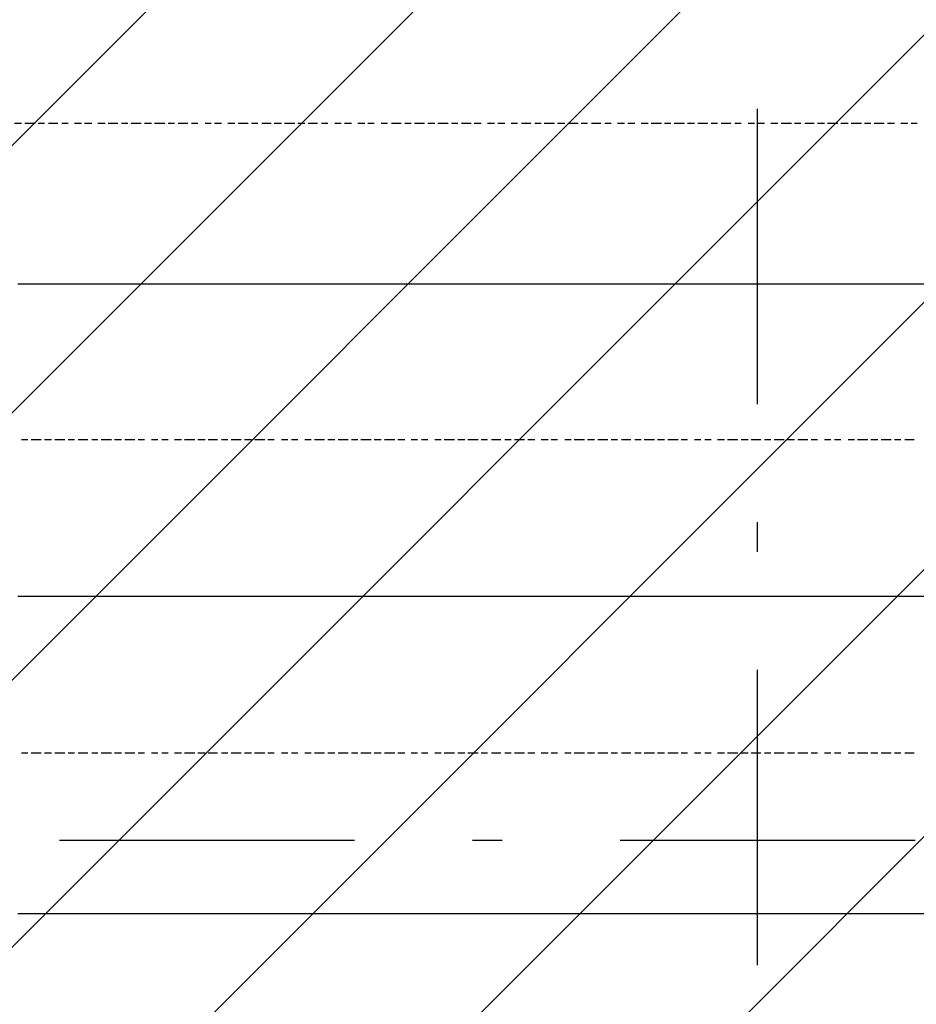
# Model space of a CAD drawing. Extents: x 997 to 109698, y 921 to 94021.
# Tile 621 of 656: x 30048 to 31187, y 47521 to 48772. Entities that reach past the tile are written whole.
import ezdxf

# ---------------------------------------------------------------- set-up
doc = ezdxf.new("R2010")
doc.units = 0
doc.header["$MEASUREMENT"] = 0
doc.layers.add('12', color=7, linetype='CONTINUOUS')
doc.layers.add('28', color=7, linetype='CONTINUOUS')

msp = doc.modelspace()

# ---------------------------------------------------------------- linework, layer by layer
at = {"layer": '12', "color": 1}
for p, q in [((30041.630503, 48640.563401), (30050.630503, 48640.563401)), ((30054.630503, 48640.563401), (30067.630503, 48640.563401)), ((30071.630503, 48640.563401), (30079.630503, 48640.563401)), ((30084.630503, 48640.563401), (30096.630503, 48640.563401)), ((30101.630503, 48640.563401), (30109.630503, 48640.563401)), ((30117.630503, 48640.563401), (30126.630503, 48640.563401)), ((30130.630503, 48640.563401), (30139.630503, 48640.563401)), ((30147.630503, 48640.563401), (30156.630503, 48640.563401)), ((30160.630503, 48640.563401), (30172.630503, 48640.563401)), ((30177.630503, 48640.563401), (30185.630503, 48640.563401)), ((30189.630503, 48640.563401), (30202.630503, 48640.563401)), ((30206.630503, 48640.563401), (30215.630503, 48640.563401)), ((30219.630503, 48640.563401), (30232.630503, 48640.563401)), ((30236.630503, 48640.563401), (30244.630503, 48640.563401)), ((30249.630503, 48640.563401), (30261.630503, 48640.563401)), ((30266.630503, 48640.563401), (30274.630503, 48640.563401)), ((30283.630503, 48640.563401), (30291.630503, 48640.563401)), ((30295.630503, 48640.563401), (30304.630503, 48640.563401)), ((30312.630503, 48640.563401), (30321.630503, 48640.563401)), ((30325.630503, 48640.563401), (30338.630503, 48640.563401)), ((30342.630503, 48640.563401), (30350.630503, 48640.563401)), ((30355.630503, 48640.563401), (30367.630503, 48640.563401)), ((30371.630503, 48640.563401), (30380.630503, 48640.563401)), ((30384.630503, 48640.563401), (30397.630503, 48640.563401)), ((30401.630503, 48640.563401), (30410.630503, 48640.563401)), ((30414.630503, 48640.563401), (30426.630503, 48640.563401)), ((30431.630503, 48640.563401), (30439.630503, 48640.563401)), ((30448.630503, 48640.563401), (30456.630503, 48640.563401)), ((30460.630503, 48640.563401), (30469.630503, 48640.563401)), ((30477.630503, 48640.563401), (30486.630503, 48640.563401)), ((30490.630503, 48640.563401), (30498.630503, 48640.563401)), ((30507.630503, 48640.563401), (30515.630503, 48640.563401)), ((30520.630503, 48640.563401), (30532.630503, 48640.563401)), ((30537.630503, 48640.563401), (30545.630503, 48640.563401)), ((30549.630503, 48640.563401), (30562.630503, 48640.563401)), ((30566.630503, 48640.563401), (30575.630503, 48640.563401)), ((30579.630503, 48640.563401), (30592.630503, 48640.563401)), ((30596.630503, 48640.563401), (30604.630503, 48640.563401)), ((30609.630503, 48640.563401), (30621.630503, 48640.563401)), ((30625.630503, 48640.563401), (30634.630503, 48640.563401)), ((30642.630503, 48640.563401), (30651.630503, 48640.563401)), ((30655.630503, 48640.563401), (30664.630503, 48640.563401)), ((30672.630503, 48640.563401), (30680.630503, 48640.563401)), ((30685.630503, 48640.563401), (30697.630503, 48640.563401)), ((30702.630503, 48640.563401), (30710.630503, 48640.563401)), ((30714.630503, 48640.563401), (30727.630503, 48640.563401)), ((30731.630503, 48640.563401), (30740.630503, 48640.563401)), ((30744.630503, 48640.563401), (30757.630503, 48640.563401)), ((30761.630503, 48640.563401), (30769.630503, 48640.563401)), ((30774.630503, 48640.563401), (30786.630503, 48640.563401)), ((30791.630503, 48640.563401), (30799.630503, 48640.563401)), ((30807.630503, 48640.563401), (30816.630503, 48640.563401)), ((30820.630503, 48640.563401), (30829.630503, 48640.563401)), ((30837.630503, 48640.563401), (30846.630503, 48640.563401)), ((30850.630503, 48640.563401), (30863.630503, 48640.563401)), ((30867.630503, 48640.563401), (30875.630503, 48640.563401)), ((30879.630503, 48640.563401), (30892.630503, 48640.563401)), ((30896.630503, 48640.563401), (30905.630503, 48640.563401)), ((30909.630503, 48640.563401), (30922.630503, 48640.563401)), ((30926.630503, 48640.563401), (30934.630503, 48640.563401)), ((30939.630503, 48640.563401), (30951.630503, 48640.563401)), ((30956.630503, 48640.563401), (30964.630503, 48640.563401)), ((30973.630503, 48640.563401), (30981.630503, 48640.563401)), ((30985.630503, 48640.563401), (30994.630503, 48640.563401)), ((31002.630503, 48640.563401), (31011.630503, 48640.563401)), ((31015.630503, 48640.563401), (31028.630503, 48640.563401)), ((31032.630503, 48640.563401), (31040.630503, 48640.563401)), ((31045.630503, 48640.563401), (31057.630503, 48640.563401)), ((31061.630503, 48640.563401), (31070.630503, 48640.563401)), ((31074.630503, 48640.563401), (31087.630503, 48640.563401)), ((31091.630503, 48640.563401), (31100.630503, 48640.563401)), ((31104.630503, 48640.563401), (31117.630503, 48640.563401)), ((31121.630503, 48640.563401), (31129.630503, 48640.563401)), ((31133.630503, 48640.563401), (31146.630503, 48640.563401)), ((31150.630503, 48640.563401), (31159.630503, 48640.563401)), ((31167.630503, 48640.563401), (31176.630503, 48640.563401)), ((31180.630503, 48640.563401), (31188.630503, 48640.563401)), ((30050.630503, 48238.563401), (30058.630503, 48238.563401)), ((30062.630503, 48238.563401), (30075.630503, 48238.563401)), ((30079.630503, 48238.563401), (30088.630503, 48238.563401)), ((30092.630503, 48238.563401), (30105.630503, 48238.563401)), ((30109.630503, 48238.563401), (30117.630503, 48238.563401)), ((30122.630503, 48238.563401), (30134.630503, 48238.563401)), ((30139.630503, 48238.563401), (30147.630503, 48238.563401)), ((30151.630503, 48238.563401), (30164.630503, 48238.563401)), ((30168.630503, 48238.563401), (30177.630503, 48238.563401)), ((30181.630503, 48238.563401), (30194.630503, 48238.563401)), ((30198.630503, 48238.563401), (30206.630503, 48238.563401)), ((30215.630503, 48238.563401), (30223.630503, 48238.563401)), ((30228.630503, 48238.563401), (30236.630503, 48238.563401)), ((30244.630503, 48238.563401), (30253.630503, 48238.563401)), ((30257.630503, 48238.563401), (30270.630503, 48238.563401)), ((30274.630503, 48238.563401), (30283.630503, 48238.563401)), ((30287.630503, 48238.563401), (30299.630503, 48238.563401)), ((30304.630503, 48238.563401), (30312.630503, 48238.563401)), ((30316.630503, 48238.563401), (30329.630503, 48238.563401)), ((30333.630503, 48238.563401), (30342.630503, 48238.563401)), ((30346.630503, 48238.563401), (30359.630503, 48238.563401)), ((30363.630503, 48238.563401), (30371.630503, 48238.563401)), ((30380.630503, 48238.563401), (30388.630503, 48238.563401)), ((30393.630503, 48238.563401), (30401.630503, 48238.563401)), ((30410.630503, 48238.563401), (30418.630503, 48238.563401)), ((30422.630503, 48238.563401), (30435.630503, 48238.563401)), ((30439.630503, 48238.563401), (30448.630503, 48238.563401)), ((30452.630503, 48238.563401), (30465.630503, 48238.563401)), ((30469.630503, 48238.563401), (30477.630503, 48238.563401)), ((30481.630503, 48238.563401), (30494.630503, 48238.563401)), ((30498.630503, 48238.563401), (30507.630503, 48238.563401)), ((30511.630503, 48238.563401), (30524.630503, 48238.563401)), ((30528.630503, 48238.563401), (30537.630503, 48238.563401)), ((30545.630503, 48238.563401), (30553.630503, 48238.563401)), ((30558.630503, 48238.563401), (30566.630503, 48238.563401)), ((30575.630503, 48238.563401), (30583.630503, 48238.563401)), ((30587.630503, 48238.563401), (30600.630503, 48238.563401)), ((30604.630503, 48238.563401), (30613.630503, 48238.563401)), ((30617.630503, 48238.563401), (30630.630503, 48238.563401)), ((30634.630503, 48238.563401), (30642.630503, 48238.563401)), ((30647.630503, 48238.563401), (30659.630503, 48238.563401)), ((30664.630503, 48238.563401), (30672.630503, 48238.563401)), ((30676.630503, 48238.563401), (30689.630503, 48238.563401)), ((30693.630503, 48238.563401), (30702.630503, 48238.563401)), ((30710.630503, 48238.563401), (30719.630503, 48238.563401)), ((30723.630503, 48238.563401), (30731.630503, 48238.563401)), ((30740.630503, 48238.563401), (30748.630503, 48238.563401)), ((30752.630503, 48238.563401), (30765.630503, 48238.563401)), ((30769.630503, 48238.563401), (30778.630503, 48238.563401)), ((30782.630503, 48238.563401), (30795.630503, 48238.563401)), ((30799.630503, 48238.563401), (30807.630503, 48238.563401)), ((30812.630503, 48238.563401), (30824.630503, 48238.563401)), ((30829.630503, 48238.563401), (30837.630503, 48238.563401)), ((30841.630503, 48238.563401), (30854.630503, 48238.563401)), ((30858.630503, 48238.563401), (30867.630503, 48238.563401)), ((30871.630503, 48238.563401), (30884.630503, 48238.563401)), ((30888.630503, 48238.563401), (30896.630503, 48238.563401)), ((30905.630503, 48238.563401), (30913.630503, 48238.563401)), ((30918.630503, 48238.563401), (30926.630503, 48238.563401)), ((30934.630503, 48238.563401), (30943.630503, 48238.563401)), ((30947.630503, 48238.563401), (30960.630503, 48238.563401)), ((30964.630503, 48238.563401), (30973.630503, 48238.563401)), ((30977.630503, 48238.563401), (30989.630503, 48238.563401)), ((30994.630503, 48238.563401), (31002.630503, 48238.563401)), ((31006.630503, 48238.563401), (31019.630503, 48238.563401)), ((31023.630503, 48238.563401), (31032.630503, 48238.563401)), ((31036.630503, 48238.563401), (31049.630503, 48238.563401)), ((31053.630503, 48238.563401), (31061.630503, 48238.563401)), ((31070.630503, 48238.563401), (31078.630503, 48238.563401)), ((31083.630503, 48238.563401), (31091.630503, 48238.563401)), ((31100.630503, 48238.563401), (31108.630503, 48238.563401)), ((31112.630503, 48238.563401), (31125.630503, 48238.563401)), ((31129.630503, 48238.563401), (31138.630503, 48238.563401)), ((31142.630503, 48238.563401), (31155.630503, 48238.563401)), ((31159.630503, 48238.563401), (31167.630503, 48238.563401)), ((31172.630503, 48238.563401), (31184.630503, 48238.563401)), ((30050.630503, 47840.563401), (30058.630503, 47840.563401)), ((30062.630503, 47840.563401), (30075.630503, 47840.563401)), ((30079.630503, 47840.563401), (30088.630503, 47840.563401)), ((30092.630503, 47840.563401), (30105.630503, 47840.563401)), ((30109.630503, 47840.563401), (30117.630503, 47840.563401)), ((30122.630503, 47840.563401), (30134.630503, 47840.563401)), ((30139.630503, 47840.563401), (30147.630503, 47840.563401)), ((30151.630503, 47840.563401), (30164.630503, 47840.563401)), ((30168.630503, 47840.563401), (30177.630503, 47840.563401)), ((30181.630503, 47840.563401), (30194.630503, 47840.563401)), ((30198.630503, 47840.563401), (30206.630503, 47840.563401)), ((30215.630503, 47840.563401), (30223.630503, 47840.563401)), ((30228.630503, 47840.563401), (30236.630503, 47840.563401)), ((30244.630503, 47840.563401), (30253.630503, 47840.563401)), ((30257.630503, 47840.563401), (30270.630503, 47840.563401)), ((30274.630503, 47840.563401), (30283.630503, 47840.563401)), ((30287.630503, 47840.563401), (30299.630503, 47840.563401)), ((30304.630503, 47840.563401), (30312.630503, 47840.563401)), ((30316.630503, 47840.563401), (30329.630503, 47840.563401)), ((30333.630503, 47840.563401), (30342.630503, 47840.563401)), ((30346.630503, 47840.563401), (30359.630503, 47840.563401)), ((30363.630503, 47840.563401), (30371.630503, 47840.563401)), ((30380.630503, 47840.563401), (30388.630503, 47840.563401)), ((30393.630503, 47840.563401), (30401.630503, 47840.563401)), ((30410.630503, 47840.563401), (30418.630503, 47840.563401)), ((30422.630503, 47840.563401), (30435.630503, 47840.563401)), ((30439.630503, 47840.563401), (30448.630503, 47840.563401)), ((30452.630503, 47840.563401), (30465.630503, 47840.563401)), ((30469.630503, 47840.563401), (30477.630503, 47840.563401)), ((30481.630503, 47840.563401), (30494.630503, 47840.563401)), ((30498.630503, 47840.563401), (30507.630503, 47840.563401)), ((30511.630503, 47840.563401), (30524.630503, 47840.563401)), ((30528.630503, 47840.563401), (30537.630503, 47840.563401)), ((30545.630503, 47840.563401), (30553.630503, 47840.563401)), ((30558.630503, 47840.563401), (30566.630503, 47840.563401)), ((30575.630503, 47840.563401), (30583.630503, 47840.563401)), ((30587.630503, 47840.563401), (30600.630503, 47840.563401)), ((30604.630503, 47840.563401), (30613.630503, 47840.563401)), ((30617.630503, 47840.563401), (30630.630503, 47840.563401)), ((30634.630503, 47840.563401), (30642.630503, 47840.563401)), ((30647.630503, 47840.563401), (30659.630503, 47840.563401)), ((30664.630503, 47840.563401), (30672.630503, 47840.563401)), ((30676.630503, 47840.563401), (30689.630503, 47840.563401)), ((30693.630503, 47840.563401), (30702.630503, 47840.563401)), ((30710.630503, 47840.563401), (30719.630503, 47840.563401)), ((30723.630503, 47840.563401), (30731.630503, 47840.563401)), ((30740.630503, 47840.563401), (30748.630503, 47840.563401)), ((30752.630503, 47840.563401), (30765.630503, 47840.563401)), ((30769.630503, 47840.563401), (30778.630503, 47840.563401)), ((30782.630503, 47840.563401), (30795.630503, 47840.563401)), ((30799.630503, 47840.563401), (30807.630503, 47840.563401)), ((30812.630503, 47840.563401), (30824.630503, 47840.563401)), ((30829.630503, 47840.563401), (30837.630503, 47840.563401)), ((30841.630503, 47840.563401), (30854.630503, 47840.563401)), ((30858.630503, 47840.563401), (30867.630503, 47840.563401)), ((30871.630503, 47840.563401), (30884.630503, 47840.563401)), ((30888.630503, 47840.563401), (30896.630503, 47840.563401)), ((30905.630503, 47840.563401), (30913.630503, 47840.563401)), ((30918.630503, 47840.563401), (30926.630503, 47840.563401)), ((30934.630503, 47840.563401), (30943.630503, 47840.563401)), ((30947.630503, 47840.563401), (30960.630503, 47840.563401)), ((30964.630503, 47840.563401), (30973.630503, 47840.563401)), ((30977.630503, 47840.563401), (30989.630503, 47840.563401)), ((30994.630503, 47840.563401), (31002.630503, 47840.563401)), ((31006.630503, 47840.563401), (31019.630503, 47840.563401)), ((31023.630503, 47840.563401), (31032.630503, 47840.563401)), ((31036.630503, 47840.563401), (31049.630503, 47840.563401)), ((31053.630503, 47840.563401), (31061.630503, 47840.563401)), ((31070.630503, 47840.563401), (31078.630503, 47840.563401)), ((31083.630503, 47840.563401), (31091.630503, 47840.563401)), ((31100.630503, 47840.563401), (31108.630503, 47840.563401)), ((31112.630503, 47840.563401), (31125.630503, 47840.563401)), ((31129.630503, 47840.563401), (31138.630503, 47840.563401)), ((31142.630503, 47840.563401), (31155.630503, 47840.563401)), ((31159.630503, 47840.563401), (31167.630503, 47840.563401)), ((31172.630503, 47840.563401), (31184.630503, 47840.563401))]:
    msp.add_line(p, q, dxfattribs=at)
at = {"layer": '12', "color": 5}
for p, q in [((30045.630503, 48436.563401), (30054.630503, 48436.563401)), ((30054.630503, 48436.563401), (30067.630503, 48436.563401)), ((30067.630503, 48436.563401), (30075.630503, 48436.563401)), ((30075.630503, 48436.563401), (30084.630503, 48436.563401)), ((30084.630503, 48436.563401), (30096.630503, 48436.563401)), ((30096.630503, 48436.563401), (30105.630503, 48436.563401)), ((30105.630503, 48436.563401), (30117.630503, 48436.563401)), ((30117.630503, 48436.563401), (30126.630503, 48436.563401)), ((30126.630503, 48436.563401), (30134.630503, 48436.563401)), ((30134.630503, 48436.563401), (30147.630503, 48436.563401)), ((30147.630503, 48436.563401), (30156.630503, 48436.563401)), ((30156.630503, 48436.563401), (30164.630503, 48436.563401)), ((30164.630503, 48436.563401), (30177.630503, 48436.563401)), ((30177.630503, 48436.563401), (30185.630503, 48436.563401)), ((30185.630503, 48436.563401), (30194.630503, 48436.563401)), ((30194.630503, 48436.563401), (30206.630503, 48436.563401)), ((30206.630503, 48436.563401), (30215.630503, 48436.563401)), ((30215.630503, 48436.563401), (30228.630503, 48436.563401)), ((30228.630503, 48436.563401), (30236.630503, 48436.563401)), ((30236.630503, 48436.563401), (30244.630503, 48436.563401)), ((30244.630503, 48436.563401), (30257.630503, 48436.563401)), ((30257.630503, 48436.563401), (30266.630503, 48436.563401)), ((30266.630503, 48436.563401), (30274.630503, 48436.563401)), ((30274.630503, 48436.563401), (30287.630503, 48436.563401)), ((30287.630503, 48436.563401), (30295.630503, 48436.563401)), ((30295.630503, 48436.563401), (30304.630503, 48436.563401)), ((30304.630503, 48436.563401), (30316.630503, 48436.563401)), ((30316.630503, 48436.563401), (30325.630503, 48436.563401)), ((30325.630503, 48436.563401), (30338.630503, 48436.563401)), ((30338.630503, 48436.563401), (30346.630503, 48436.563401)), ((30346.630503, 48436.563401), (30355.630503, 48436.563401)), ((30355.630503, 48436.563401), (30367.630503, 48436.563401)), ((30367.630503, 48436.563401), (30376.630503, 48436.563401)), ((30376.630503, 48436.563401), (30384.630503, 48436.563401)), ((30384.630503, 48436.563401), (30397.630503, 48436.563401)), ((30397.630503, 48436.563401), (30405.630503, 48436.563401)), ((30405.630503, 48436.563401), (30414.630503, 48436.563401)), ((30414.630503, 48436.563401), (30426.630503, 48436.563401)), ((30426.630503, 48436.563401), (30435.630503, 48436.563401)), ((30435.630503, 48436.563401), (30448.630503, 48436.563401)), ((30448.630503, 48436.563401), (30456.630503, 48436.563401)), ((30456.630503, 48436.563401), (30465.630503, 48436.563401)), ((30465.630503, 48436.563401), (30477.630503, 48436.563401)), ((30477.630503, 48436.563401), (30486.630503, 48436.563401)), ((30486.630503, 48436.563401), (30494.630503, 48436.563401)), ((30494.630503, 48436.563401), (30507.630503, 48436.563401)), ((30507.630503, 48436.563401), (30515.630503, 48436.563401)), ((30515.630503, 48436.563401), (30524.630503, 48436.563401)), ((30524.630503, 48436.563401), (30537.630503, 48436.563401)), ((30537.630503, 48436.563401), (30545.630503, 48436.563401)), ((30545.630503, 48436.563401), (30553.630503, 48436.563401)), ((30553.630503, 48436.563401), (30566.630503, 48436.563401)), ((30566.630503, 48436.563401), (30575.630503, 48436.563401)), ((30575.630503, 48436.563401), (30587.630503, 48436.563401)), ((30587.630503, 48436.563401), (30596.630503, 48436.563401)), ((30596.630503, 48436.563401), (30604.630503, 48436.563401)), ((30604.630503, 48436.563401), (30617.630503, 48436.563401)), ((30617.630503, 48436.563401), (30625.630503, 48436.563401)), ((30625.630503, 48436.563401), (30634.630503, 48436.563401)), ((30634.630503, 48436.563401), (30647.630503, 48436.563401)), ((30647.630503, 48436.563401), (30655.630503, 48436.563401)), ((30655.630503, 48436.563401), (30664.630503, 48436.563401)), ((30664.630503, 48436.563401), (30676.630503, 48436.563401)), ((30676.630503, 48436.563401), (30685.630503, 48436.563401)), ((30685.630503, 48436.563401), (30697.630503, 48436.563401)), ((30697.630503, 48436.563401), (30706.630503, 48436.563401)), ((30706.630503, 48436.563401), (30714.630503, 48436.563401)), ((30714.630503, 48436.563401), (30727.630503, 48436.563401)), ((30727.630503, 48436.563401), (30736.630503, 48436.563401)), ((30736.630503, 48436.563401), (30744.630503, 48436.563401)), ((30744.630503, 48436.563401), (30757.630503, 48436.563401)), ((30757.630503, 48436.563401), (30765.630503, 48436.563401)), ((30765.630503, 48436.563401), (30774.630503, 48436.563401)), ((30774.630503, 48436.563401), (30786.630503, 48436.563401)), ((30786.630503, 48436.563401), (30795.630503, 48436.563401)), ((30795.630503, 48436.563401), (30807.630503, 48436.563401)), ((30807.630503, 48436.563401), (30816.630503, 48436.563401)), ((30816.630503, 48436.563401), (30824.630503, 48436.563401)), ((30824.630503, 48436.563401), (30837.630503, 48436.563401)), ((30837.630503, 48436.563401), (30846.630503, 48436.563401)), ((30846.630503, 48436.563401), (30854.630503, 48436.563401)), ((30854.630503, 48436.563401), (30867.630503, 48436.563401)), ((30867.630503, 48436.563401), (30875.630503, 48436.563401)), ((30875.630503, 48436.563401), (30884.630503, 48436.563401)), ((30884.630503, 48436.563401), (30896.630503, 48436.563401)), ((30896.630503, 48436.563401), (30905.630503, 48436.563401)), ((30905.630503, 48436.563401), (30918.630503, 48436.563401)), ((30918.630503, 48436.563401), (30926.630503, 48436.563401)), ((30926.630503, 48436.563401), (30934.630503, 48436.563401)), ((30934.630503, 48436.563401), (30947.630503, 48436.563401)), ((30947.630503, 48436.563401), (30956.630503, 48436.563401)), ((30956.630503, 48436.563401), (30964.630503, 48436.563401)), ((30964.630503, 48436.563401), (30977.630503, 48436.563401)), ((30977.630503, 48436.563401), (30985.630503, 48436.563401)), ((30985.630503, 48436.563401), (30994.630503, 48436.563401)), ((30994.630503, 48436.563401), (31006.630503, 48436.563401)), ((31006.630503, 48436.563401), (31015.630503, 48436.563401)), ((31015.630503, 48436.563401), (31028.630503, 48436.563401)), ((31028.630503, 48436.563401), (31036.630503, 48436.563401)), ((31036.630503, 48436.563401), (31045.630503, 48436.563401)), ((31045.630503, 48436.563401), (31057.630503, 48436.563401)), ((31057.630503, 48436.563401), (31066.630503, 48436.563401)), ((31066.630503, 48436.563401), (31074.630503, 48436.563401)), ((31074.630503, 48436.563401), (31087.630503, 48436.563401)), ((31087.630503, 48436.563401), (31095.630503, 48436.563401)), ((31095.630503, 48436.563401), (31104.630503, 48436.563401)), ((31104.630503, 48436.563401), (31117.630503, 48436.563401)), ((31117.630503, 48436.563401), (31125.630503, 48436.563401)), ((31125.630503, 48436.563401), (31133.630503, 48436.563401)), ((31133.630503, 48436.563401), (31146.630503, 48436.563401)), ((31146.630503, 48436.563401), (31155.630503, 48436.563401)), ((31155.630503, 48436.563401), (31167.630503, 48436.563401)), ((31167.630503, 48436.563401), (31176.630503, 48436.563401)), ((31176.630503, 48436.563401), (31184.630503, 48436.563401)), ((31184.630503, 48436.563401), (31197.630503, 48436.563401)), ((30045.630503, 48039.563401), (30054.630503, 48039.563401)), ((30054.630503, 48039.563401), (30067.630503, 48039.563401)), ((30067.630503, 48039.563401), (30075.630503, 48039.563401)), ((30075.630503, 48039.563401), (30084.630503, 48039.563401)), ((30084.630503, 48039.563401), (30096.630503, 48039.563401)), ((30096.630503, 48039.563401), (30105.630503, 48039.563401)), ((30105.630503, 48039.563401), (30117.630503, 48039.563401)), ((30117.630503, 48039.563401), (30126.630503, 48039.563401)), ((30126.630503, 48039.563401), (30134.630503, 48039.563401)), ((30134.630503, 48039.563401), (30147.630503, 48039.563401)), ((30147.630503, 48039.563401), (30156.630503, 48039.563401)), ((30156.630503, 48039.563401), (30164.630503, 48039.563401)), ((30164.630503, 48039.563401), (30177.630503, 48039.563401)), ((30177.630503, 48039.563401), (30185.630503, 48039.563401)), ((30185.630503, 48039.563401), (30194.630503, 48039.563401)), ((30194.630503, 48039.563401), (30206.630503, 48039.563401)), ((30206.630503, 48039.563401), (30215.630503, 48039.563401)), ((30215.630503, 48039.563401), (30228.630503, 48039.563401)), ((30228.630503, 48039.563401), (30236.630503, 48039.563401)), ((30236.630503, 48039.563401), (30244.630503, 48039.563401)), ((30244.630503, 48039.563401), (30257.630503, 48039.563401)), ((30257.630503, 48039.563401), (30266.630503, 48039.563401)), ((30266.630503, 48039.563401), (30274.630503, 48039.563401)), ((30274.630503, 48039.563401), (30287.630503, 48039.563401)), ((30287.630503, 48039.563401), (30295.630503, 48039.563401)), ((30295.630503, 48039.563401), (30304.630503, 48039.563401)), ((30304.630503, 48039.563401), (30316.630503, 48039.563401)), ((30316.630503, 48039.563401), (30325.630503, 48039.563401)), ((30325.630503, 48039.563401), (30338.630503, 48039.563401)), ((30338.630503, 48039.563401), (30346.630503, 48039.563401)), ((30346.630503, 48039.563401), (30355.630503, 48039.563401)), ((30355.630503, 48039.563401), (30367.630503, 48039.563401)), ((30367.630503, 48039.563401), (30376.630503, 48039.563401)), ((30376.630503, 48039.563401), (30384.630503, 48039.563401)), ((30384.630503, 48039.563401), (30397.630503, 48039.563401)), ((30397.630503, 48039.563401), (30405.630503, 48039.563401)), ((30405.630503, 48039.563401), (30414.630503, 48039.563401)), ((30414.630503, 48039.563401), (30426.630503, 48039.563401)), ((30426.630503, 48039.563401), (30435.630503, 48039.563401)), ((30435.630503, 48039.563401), (30448.630503, 48039.563401)), ((30448.630503, 48039.563401), (30456.630503, 48039.563401)), ((30456.630503, 48039.563401), (30465.630503, 48039.563401)), ((30465.630503, 48039.563401), (30477.630503, 48039.563401)), ((30477.630503, 48039.563401), (30486.630503, 48039.563401)), ((30486.630503, 48039.563401), (30494.630503, 48039.563401)), ((30494.630503, 48039.563401), (30507.630503, 48039.563401)), ((30507.630503, 48039.563401), (30515.630503, 48039.563401)), ((30515.630503, 48039.563401), (30524.630503, 48039.563401)), ((30524.630503, 48039.563401), (30537.630503, 48039.563401)), ((30537.630503, 48039.563401), (30545.630503, 48039.563401)), ((30545.630503, 48039.563401), (30553.630503, 48039.563401)), ((30553.630503, 48039.563401), (30566.630503, 48039.563401)), ((30566.630503, 48039.563401), (30575.630503, 48039.563401)), ((30575.630503, 48039.563401), (30587.630503, 48039.563401)), ((30587.630503, 48039.563401), (30596.630503, 48039.563401)), ((30596.630503, 48039.563401), (30604.630503, 48039.563401)), ((30604.630503, 48039.563401), (30617.630503, 48039.563401)), ((30617.630503, 48039.563401), (30625.630503, 48039.563401)), ((30625.630503, 48039.563401), (30634.630503, 48039.563401)), ((30634.630503, 48039.563401), (30647.630503, 48039.563401)), ((30647.630503, 48039.563401), (30655.630503, 48039.563401)), ((30655.630503, 48039.563401), (30664.630503, 48039.563401)), ((30664.630503, 48039.563401), (30676.630503, 48039.563401)), ((30676.630503, 48039.563401), (30685.630503, 48039.563401)), ((30685.630503, 48039.563401), (30697.630503, 48039.563401)), ((30697.630503, 48039.563401), (30706.630503, 48039.563401)), ((30706.630503, 48039.563401), (30714.630503, 48039.563401)), ((30714.630503, 48039.563401), (30727.630503, 48039.563401)), ((30727.630503, 48039.563401), (30736.630503, 48039.563401)), ((30736.630503, 48039.563401), (30744.630503, 48039.563401)), ((30744.630503, 48039.563401), (30757.630503, 48039.563401)), ((30757.630503, 48039.563401), (30765.630503, 48039.563401)), ((30765.630503, 48039.563401), (30774.630503, 48039.563401)), ((30774.630503, 48039.563401), (30786.630503, 48039.563401)), ((30786.630503, 48039.563401), (30795.630503, 48039.563401)), ((30795.630503, 48039.563401), (30807.630503, 48039.563401)), ((30807.630503, 48039.563401), (30816.630503, 48039.563401)), ((30816.630503, 48039.563401), (30824.630503, 48039.563401)), ((30824.630503, 48039.563401), (30837.630503, 48039.563401)), ((30837.630503, 48039.563401), (30846.630503, 48039.563401)), ((30846.630503, 48039.563401), (30854.630503, 48039.563401)), ((30854.630503, 48039.563401), (30867.630503, 48039.563401)), ((30867.630503, 48039.563401), (30875.630503, 48039.563401)), ((30875.630503, 48039.563401), (30884.630503, 48039.563401)), ((30884.630503, 48039.563401), (30896.630503, 48039.563401)), ((30896.630503, 48039.563401), (30905.630503, 48039.563401)), ((30905.630503, 48039.563401), (30918.630503, 48039.563401)), ((30918.630503, 48039.563401), (30926.630503, 48039.563401)), ((30926.630503, 48039.563401), (30934.630503, 48039.563401)), ((30934.630503, 48039.563401), (30947.630503, 48039.563401)), ((30947.630503, 48039.563401), (30956.630503, 48039.563401)), ((30956.630503, 48039.563401), (30964.630503, 48039.563401)), ((30964.630503, 48039.563401), (30977.630503, 48039.563401)), ((30977.630503, 48039.563401), (30985.630503, 48039.563401)), ((30985.630503, 48039.563401), (30994.630503, 48039.563401)), ((30994.630503, 48039.563401), (31006.630503, 48039.563401)), ((31006.630503, 48039.563401), (31015.630503, 48039.563401)), ((31015.630503, 48039.563401), (31028.630503, 48039.563401)), ((31028.630503, 48039.563401), (31036.630503, 48039.563401)), ((31036.630503, 48039.563401), (31045.630503, 48039.563401)), ((31045.630503, 48039.563401), (31057.630503, 48039.563401)), ((31057.630503, 48039.563401), (31066.630503, 48039.563401)), ((31066.630503, 48039.563401), (31074.630503, 48039.563401)), ((31074.630503, 48039.563401), (31087.630503, 48039.563401)), ((31087.630503, 48039.563401), (31095.630503, 48039.563401)), ((31095.630503, 48039.563401), (31104.630503, 48039.563401)), ((31104.630503, 48039.563401), (31117.630503, 48039.563401)), ((31117.630503, 48039.563401), (31125.630503, 48039.563401)), ((31125.630503, 48039.563401), (31133.630503, 48039.563401)), ((31133.630503, 48039.563401), (31146.630503, 48039.563401)), ((31146.630503, 48039.563401), (31155.630503, 48039.563401)), ((31155.630503, 48039.563401), (31167.630503, 48039.563401)), ((31167.630503, 48039.563401), (31176.630503, 48039.563401)), ((31176.630503, 48039.563401), (31184.630503, 48039.563401)), ((31184.630503, 48039.563401), (31197.630503, 48039.563401)), ((30045.630503, 47636.563401), (30054.630503, 47636.563401)), ((30054.630503, 47636.563401), (30067.630503, 47636.563401)), ((30067.630503, 47636.563401), (30075.630503, 47636.563401)), ((30075.630503, 47636.563401), (30084.630503, 47636.563401)), ((30084.630503, 47636.563401), (30096.630503, 47636.563401)), ((30096.630503, 47636.563401), (30105.630503, 47636.563401)), ((30105.630503, 47636.563401), (30117.630503, 47636.563401)), ((30117.630503, 47636.563401), (30126.630503, 47636.563401)), ((30126.630503, 47636.563401), (30134.630503, 47636.563401)), ((30134.630503, 47636.563401), (30147.630503, 47636.563401)), ((30147.630503, 47636.563401), (30156.630503, 47636.563401)), ((30156.630503, 47636.563401), (30164.630503, 47636.563401)), ((30164.630503, 47636.563401), (30177.630503, 47636.563401)), ((30177.630503, 47636.563401), (30185.630503, 47636.563401)), ((30185.630503, 47636.563401), (30194.630503, 47636.563401)), ((30194.630503, 47636.563401), (30206.630503, 47636.563401)), ((30206.630503, 47636.563401), (30215.630503, 47636.563401)), ((30215.630503, 47636.563401), (30228.630503, 47636.563401)), ((30228.630503, 47636.563401), (30236.630503, 47636.563401)), ((30236.630503, 47636.563401), (30244.630503, 47636.563401)), ((30244.630503, 47636.563401), (30257.630503, 47636.563401)), ((30257.630503, 47636.563401), (30266.630503, 47636.563401)), ((30266.630503, 47636.563401), (30274.630503, 47636.563401)), ((30274.630503, 47636.563401), (30287.630503, 47636.563401)), ((30287.630503, 47636.563401), (30295.630503, 47636.563401)), ((30295.630503, 47636.563401), (30304.630503, 47636.563401)), ((30304.630503, 47636.563401), (30316.630503, 47636.563401)), ((30316.630503, 47636.563401), (30325.630503, 47636.563401)), ((30325.630503, 47636.563401), (30338.630503, 47636.563401)), ((30338.630503, 47636.563401), (30346.630503, 47636.563401)), ((30346.630503, 47636.563401), (30355.630503, 47636.563401)), ((30355.630503, 47636.563401), (30367.630503, 47636.563401)), ((30367.630503, 47636.563401), (30376.630503, 47636.563401)), ((30376.630503, 47636.563401), (30384.630503, 47636.563401)), ((30384.630503, 47636.563401), (30397.630503, 47636.563401)), ((30397.630503, 47636.563401), (30405.630503, 47636.563401)), ((30405.630503, 47636.563401), (30414.630503, 47636.563401)), ((30414.630503, 47636.563401), (30426.630503, 47636.563401)), ((30426.630503, 47636.563401), (30435.630503, 47636.563401)), ((30435.630503, 47636.563401), (30448.630503, 47636.563401)), ((30448.630503, 47636.563401), (30456.630503, 47636.563401)), ((30456.630503, 47636.563401), (30465.630503, 47636.563401)), ((30465.630503, 47636.563401), (30477.630503, 47636.563401)), ((30477.630503, 47636.563401), (30486.630503, 47636.563401)), ((30486.630503, 47636.563401), (30494.630503, 47636.563401)), ((30494.630503, 47636.563401), (30507.630503, 47636.563401)), ((30507.630503, 47636.563401), (30515.630503, 47636.563401)), ((30515.630503, 47636.563401), (30524.630503, 47636.563401)), ((30524.630503, 47636.563401), (30537.630503, 47636.563401)), ((30537.630503, 47636.563401), (30545.630503, 47636.563401)), ((30545.630503, 47636.563401), (30553.630503, 47636.563401)), ((30553.630503, 47636.563401), (30566.630503, 47636.563401)), ((30566.630503, 47636.563401), (30575.630503, 47636.563401)), ((30575.630503, 47636.563401), (30587.630503, 47636.563401)), ((30587.630503, 47636.563401), (30596.630503, 47636.563401)), ((30596.630503, 47636.563401), (30604.630503, 47636.563401)), ((30604.630503, 47636.563401), (30617.630503, 47636.563401)), ((30617.630503, 47636.563401), (30625.630503, 47636.563401)), ((30625.630503, 47636.563401), (30634.630503, 47636.563401)), ((30634.630503, 47636.563401), (30647.630503, 47636.563401)), ((30647.630503, 47636.563401), (30655.630503, 47636.563401)), ((30655.630503, 47636.563401), (30664.630503, 47636.563401)), ((30664.630503, 47636.563401), (30676.630503, 47636.563401)), ((30676.630503, 47636.563401), (30685.630503, 47636.563401)), ((30685.630503, 47636.563401), (30697.630503, 47636.563401)), ((30697.630503, 47636.563401), (30706.630503, 47636.563401)), ((30706.630503, 47636.563401), (30714.630503, 47636.563401)), ((30714.630503, 47636.563401), (30727.630503, 47636.563401)), ((30727.630503, 47636.563401), (30736.630503, 47636.563401)), ((30736.630503, 47636.563401), (30744.630503, 47636.563401)), ((30744.630503, 47636.563401), (30757.630503, 47636.563401)), ((30757.630503, 47636.563401), (30765.630503, 47636.563401)), ((30765.630503, 47636.563401), (30774.630503, 47636.563401)), ((30774.630503, 47636.563401), (30786.630503, 47636.563401)), ((30786.630503, 47636.563401), (30795.630503, 47636.563401)), ((30795.630503, 47636.563401), (30807.630503, 47636.563401)), ((30807.630503, 47636.563401), (30816.630503, 47636.563401)), ((30816.630503, 47636.563401), (30824.630503, 47636.563401)), ((30824.630503, 47636.563401), (30837.630503, 47636.563401)), ((30837.630503, 47636.563401), (30846.630503, 47636.563401)), ((30846.630503, 47636.563401), (30854.630503, 47636.563401)), ((30854.630503, 47636.563401), (30867.630503, 47636.563401)), ((30867.630503, 47636.563401), (30875.630503, 47636.563401)), ((30875.630503, 47636.563401), (30884.630503, 47636.563401)), ((30884.630503, 47636.563401), (30896.630503, 47636.563401)), ((30896.630503, 47636.563401), (30905.630503, 47636.563401)), ((30905.630503, 47636.563401), (30918.630503, 47636.563401)), ((30918.630503, 47636.563401), (30926.630503, 47636.563401)), ((30926.630503, 47636.563401), (30934.630503, 47636.563401)), ((30934.630503, 47636.563401), (30947.630503, 47636.563401)), ((30947.630503, 47636.563401), (30956.630503, 47636.563401)), ((30956.630503, 47636.563401), (30964.630503, 47636.563401)), ((30964.630503, 47636.563401), (30977.630503, 47636.563401)), ((30977.630503, 47636.563401), (30985.630503, 47636.563401)), ((30985.630503, 47636.563401), (30994.630503, 47636.563401)), ((30994.630503, 47636.563401), (31006.630503, 47636.563401)), ((31006.630503, 47636.563401), (31015.630503, 47636.563401)), ((31015.630503, 47636.563401), (31028.630503, 47636.563401)), ((31028.630503, 47636.563401), (31036.630503, 47636.563401)), ((31036.630503, 47636.563401), (31045.630503, 47636.563401)), ((31045.630503, 47636.563401), (31057.630503, 47636.563401)), ((31057.630503, 47636.563401), (31066.630503, 47636.563401)), ((31066.630503, 47636.563401), (31074.630503, 47636.563401)), ((31074.630503, 47636.563401), (31087.630503, 47636.563401)), ((31087.630503, 47636.563401), (31095.630503, 47636.563401)), ((31095.630503, 47636.563401), (31104.630503, 47636.563401)), ((31104.630503, 47636.563401), (31117.630503, 47636.563401)), ((31117.630503, 47636.563401), (31125.630503, 47636.563401)), ((31125.630503, 47636.563401), (31133.630503, 47636.563401)), ((31133.630503, 47636.563401), (31146.630503, 47636.563401)), ((31146.630503, 47636.563401), (31155.630503, 47636.563401)), ((31155.630503, 47636.563401), (31167.630503, 47636.563401)), ((31167.630503, 47636.563401), (31176.630503, 47636.563401)), ((31176.630503, 47636.563401), (31184.630503, 47636.563401)), ((31184.630503, 47636.563401), (31197.630503, 47636.563401))]:
    msp.add_line(p, q, dxfattribs=at)
at = {"layer": '28', "color": 2}
for p, q in [((16797.372162, 35370.953237), (36822.636205, 55396.217281)), ((17136.783417, 35370.953237), (36822.636205, 55056.806026)), ((17476.194672, 35370.953237), (36822.636205, 54717.394771)), ((17815.605927, 35370.953237), (36822.636205, 54377.983516)), ((18155.017182, 35370.953237), (36822.636205, 54038.572261)), ((18494.428437, 35370.953237), (36822.636205, 53699.161006)), ((18833.839692, 35370.953237), (36822.636205, 53359.749751))]:
    msp.add_line(p, q, dxfattribs=at)
at = {"layer": '28', "color": 4}
for p, q in [((30985.630503, 48283.563401), (30985.630503, 48658.563401)), ((30985.630503, 47571.063401), (30985.630503, 47946.063401)), ((30473.630503, 47729.563401), (30098.630503, 47729.563401)), ((31186.130503, 47729.563401), (30811.130503, 47729.563401))]:
    msp.add_line(p, q, dxfattribs=at)
at = {"layer": '28', "color": 4, "linetype": 'Continuous'}
for p, q in [((30985.630503, 48096.063401), (30985.630503, 48133.563401)), ((30661.130503, 47729.563401), (30623.630503, 47729.563401))]:
    msp.add_line(p, q, dxfattribs=at)

doc.saveas('drawing.dxf')
